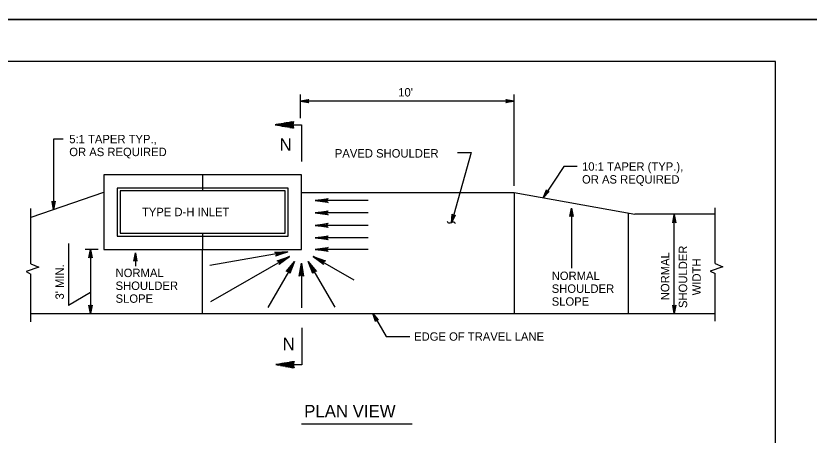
# Model space of a CAD drawing. Extents: x 2087776 to 2104538, y 970919 to 982612.
# Drawn here: x 2092352 to 2093281, y 980177 to 980668 of the extents above; entities that cross this region are included whole.
import ezdxf

# ---------------------------------------------------------------- set-up
doc = ezdxf.new("R2010")
doc.units = 0
doc.layers.add('1', color=7, linetype='Continuous')
doc.layers.add('PLT-BNDY', color=7, linetype='Continuous')

msp = doc.modelspace()

# ---------------------------------------------------------------- linework, layer by layer
at = {"layer": '1'}
for p, q in [((2092685.5, 980547.68), (2092685.5, 980575.59)), ((2092935.5, 980468.37), (2092935.5, 980575.59)), ((2092935.5, 980567.69), (2092685.5, 980567.69)), ((2092676.52, 980539.98), (2092686.39, 980539.98)), ((2092686.47, 980539.92), (2092686.47, 980496.82)), ((2092396.38, 980523.28), (2092396.38, 980440.55)), ((2092407.48, 980523.28), (2092396.38, 980523.28)), ((2092455.14, 980481.48), (2092455.14, 980393.98)), ((2092686.39, 980481.48), (2092455.14, 980481.48)), ((2092570.77, 980481.48), (2092570.77, 980462.47)), ((2092686.39, 980393.98), (2092686.39, 980481.48)), ((2092454.77, 980460.57), (2092369.74, 980431.42)), ((2092670.77, 980465.85), (2092470.77, 980465.85)), ((2092470.77, 980465.85), (2092470.77, 980409.6)), ((2092667.38, 980462.47), (2092474.15, 980462.47)), ((2092474.15, 980462.47), (2092474.15, 980412.99)), ((2092667.38, 980412.99), (2092667.38, 980462.47)), ((2092670.77, 980409.6), (2092670.77, 980465.85)), ((2092686.39, 980460.65), (2092935.5, 980460.65)), ((2092935.5, 980460.65), (2092935.5, 980318.98)), ((2092935.5, 980460.65), (2093076.57, 980435.14)), ((2092764.61, 980451.33), (2092702.54, 980451.33)), ((2092369.74, 980377.13), (2092369.74, 980441.91)), ((2093002.6, 980442.26), (2093002.6, 980372.24)), ((2093170.61, 980377.58), (2093170.61, 980442.73)), ((2092764.61, 980436.76), (2092702.54, 980436.76)), ((2093068.83, 980436.54), (2093068.83, 980318.98)), ((2093170.61, 980435.14), (2093076.57, 980435.14)), ((2093122.91, 980318.98), (2093122.91, 980434.91)), ((2092764.61, 980422.19), (2092702.54, 980422.19)), ((2092474.15, 980412.99), (2092667.38, 980412.99)), ((2092570.77, 980412.99), (2092570.77, 980393.98)), ((2092470.77, 980409.6), (2092670.77, 980409.6)), ((2092764.61, 980407.63), (2092702.54, 980407.63)), ((2092413.84, 980400.76), (2092413.84, 980328.29)), ((2092448.68, 980393.98), (2092433.43, 980393.98)), ((2092439.5, 980393.98), (2092439.5, 980318.98)), ((2092455.14, 980393.98), (2092686.39, 980393.98)), ((2092570.77, 980318.98), (2092570.77, 980393.98)), ((2092764.61, 980393.98), (2092702.54, 980393.98)), ((2092492.06, 980390.18), (2092492.06, 980374.28)), ((2092670.49, 980391.18), (2092579.29, 980375.09)), ((2092672.41, 980385.9), (2092580.07, 980332.59)), ((2092700.38, 980385.91), (2092747.75, 980358.56)), ((2092678.32, 980379.99), (2092647.13, 980325.97)), ((2092686.39, 980377.83), (2092686.39, 980325.73)), ((2092694.47, 980380), (2092725.41, 980326.41)), ((2092369.74, 980309.27), (2092369.74, 980365.1)), ((2093170.61, 980309.95), (2093170.61, 980365.62)), ((2092439.5, 980343.47), (2092413.84, 980328.29)), ((2092369.74, 980318.98), (2093170.61, 980318.98)), ((2092770.08, 980318.98), (2092785.58, 980291.89)), ((2092687.07, 980302.12), (2092687.07, 980259.02)), ((2092785.58, 980291.89), (2092813.34, 980291.89)), ((2092677.12, 980259.07), (2092686.99, 980259.07)), ((2092686.73, 980189.94), (2092816, 980189.94))]:
    msp.add_line(p, q, dxfattribs=at)
for points in [[(2093241.55, 978763.82), (2093241.55, 980614.22), (2090662.81, 980614.22), (2090662.81, 978763.82), (2093241.55, 978763.82), (2093241.55, 978850.3), (2092585.39, 978850.3), (2092585.39, 979062.5), (2093241.55, 979062.5), (2093241.55, 979157.53), (2092585.39, 979157.53), (2092585.39, 978763.82), (2092843.92, 978763.82), (2092843.92, 978850.3), (2092843.92, 978763.82), (2093096.55, 978763.82), (2093096.55, 978850.3), (2093096.55, 978809.9), (2093241.55, 978809.9)], [(2092685.5, 980567.69), (2092695.28, 980569.53), (2092694.9, 980569.27), (2092694.53, 980569.01), (2092694.33, 980568.68), (2092694.14, 980568.35), (2092694.08, 980568.02), (2092694.03, 980567.69), (2092694.08, 980567.37), (2092694.14, 980567.04), (2092694.33, 980566.71), (2092694.53, 980566.38), (2092694.9, 980566.12), (2092695.28, 980565.86), (2092685.5, 980567.69), (2092694.9, 980566.12), (2092694.53, 980566.38), (2092685.5, 980567.69), (2092694.33, 980566.71), (2092694.14, 980567.04), (2092685.5, 980567.69), (2092694.08, 980567.37), (2092694.03, 980567.69), (2092685.5, 980567.69), (2092694.08, 980568.02), (2092694.14, 980568.35), (2092685.5, 980567.69), (2092694.33, 980568.68), (2092694.53, 980569.01), (2092685.5, 980567.69), (2092694.9, 980569.27)], [(2092935.5, 980567.69), (2092925.71, 980565.86), (2092926.09, 980566.12), (2092926.46, 980566.38), (2092926.66, 980566.71), (2092926.85, 980567.04), (2092926.91, 980567.37), (2092926.97, 980567.69), (2092926.91, 980568.02), (2092926.85, 980568.35), (2092926.66, 980568.68), (2092926.46, 980569.01), (2092926.09, 980569.27), (2092925.71, 980569.53), (2092935.5, 980567.69), (2092926.09, 980569.27), (2092926.46, 980569.01), (2092935.5, 980567.69), (2092926.66, 980568.68), (2092926.85, 980568.35), (2092935.5, 980567.69), (2092926.91, 980568.02), (2092926.97, 980567.69), (2092935.5, 980567.69), (2092926.91, 980567.37), (2092926.85, 980567.04), (2092935.5, 980567.69), (2092926.66, 980566.71), (2092926.46, 980566.38), (2092935.5, 980567.69), (2092926.09, 980566.12)], [(2092677.25, 980536.17), (2092655.75, 980539.98), (2092677.25, 980543.67), (2092677.01, 980543.19), (2092674.73, 980543.24), (2092671.95, 980542.76), (2092676.85, 980542.71), (2092676.76, 980542.21), (2092668.61, 980542.18), (2092665.72, 980541.69), (2092676.63, 980541.7), (2092676.52, 980541.16), (2092662.78, 980541.18), (2092659.5, 980540.61), (2092676.46, 980540.64), (2092676.49, 980540.15), (2092656.74, 980540.14), (2092655.79, 980539.96), (2092658.53, 980539.48), (2092676.43, 980539.62), (2092676.51, 980539.12), (2092661.28, 980538.99), (2092664, 980538.52), (2092676.59, 980538.52), (2092676.6, 980538.05), (2092667.07, 980537.97), (2092670.18, 980537.42), (2092676.76, 980537.48), (2092676.91, 980536.94), (2092672.75, 980536.97), (2092675.9, 980536.41), (2092677.1, 980536.53)], [(2092869.24, 980507.39), (2092884.99, 980507.39), (2092862.1, 980425.32)], [(2093009.18, 980491.24), (2092993.44, 980491.24), (2092969.63, 980454.47)], [(2092969.63, 980454.47), (2092973.41, 980463.69), (2092973.42, 980463.23), (2092973.44, 980462.77), (2092973.61, 980462.43), (2092973.78, 980462.09), (2092974.02, 980461.86), (2092974.27, 980461.63), (2092974.57, 980461.5), (2092974.88, 980461.37), (2092975.26, 980461.36), (2092975.64, 980461.34), (2092976.06, 980461.52), (2092976.49, 980461.69), (2092969.63, 980454.47), (2092976.06, 980461.52), (2092975.64, 980461.34), (2092969.63, 980454.47), (2092975.26, 980461.36), (2092974.88, 980461.37), (2092969.63, 980454.47), (2092974.57, 980461.5), (2092974.27, 980461.63), (2092969.63, 980454.47), (2092974.02, 980461.86), (2092973.78, 980462.09), (2092969.63, 980454.47), (2092973.61, 980462.43), (2092973.44, 980462.77), (2092969.63, 980454.47), (2092973.42, 980463.23)], [(2092396.38, 980440.55), (2092394.54, 980450.34), (2092394.8, 980449.96), (2092395.07, 980449.58), (2092395.39, 980449.39), (2092395.72, 980449.19), (2092396.05, 980449.14), (2092396.38, 980449.08), (2092396.71, 980449.14), (2092397.03, 980449.19), (2092397.36, 980449.39), (2092397.69, 980449.58), (2092397.95, 980449.96), (2092398.21, 980450.34), (2092396.38, 980440.55), (2092397.95, 980449.96), (2092397.69, 980449.58), (2092396.38, 980440.55), (2092397.36, 980449.39), (2092397.03, 980449.19), (2092396.38, 980440.55), (2092396.71, 980449.14), (2092396.38, 980449.08), (2092396.38, 980440.55), (2092396.05, 980449.14), (2092395.72, 980449.19), (2092396.38, 980440.55), (2092395.39, 980449.39), (2092395.07, 980449.58), (2092396.38, 980440.55), (2092394.8, 980449.96)], [(2092716.84, 980449.53), (2092716.31, 980450.57), (2092702.54, 980451.33), (2092716.84, 980449.53), (2092717.58, 980448.9), (2092702.54, 980451.33), (2092716.3, 980452), (2092716.8, 980453.03), (2092702.54, 980451.33), (2092717.58, 980453.72), (2092716.8, 980453.03)], [(2093002.6, 980442.26), (2093004.44, 980432.47), (2093004.18, 980432.85), (2093003.91, 980433.22), (2093003.59, 980433.42), (2093003.26, 980433.61), (2093002.93, 980433.67), (2093002.6, 980433.73), (2093002.27, 980433.67), (2093001.95, 980433.61), (2093001.62, 980433.42), (2093001.29, 980433.22), (2093001.03, 980432.85), (2093000.77, 980432.47), (2093002.6, 980442.26), (2093001.03, 980432.85), (2093001.29, 980433.22), (2093002.6, 980442.26), (2093001.62, 980433.42), (2093001.95, 980433.61), (2093002.6, 980442.26), (2093002.27, 980433.67), (2093002.6, 980433.73), (2093002.6, 980442.26), (2093002.93, 980433.67), (2093003.26, 980433.61), (2093002.6, 980442.26), (2093003.59, 980433.42), (2093003.91, 980433.22), (2093002.6, 980442.26), (2093004.18, 980432.85)], [(2092716.84, 980434.96), (2092716.31, 980436), (2092702.54, 980436.76), (2092716.84, 980434.96), (2092717.58, 980434.33), (2092702.54, 980436.76), (2092716.3, 980437.44), (2092716.8, 980438.47), (2092702.54, 980436.76), (2092717.58, 980439.15), (2092716.8, 980438.47)], [(2092862.1, 980425.32), (2092862.96, 980435.24), (2092863.11, 980434.81), (2092863.26, 980434.37), (2092863.52, 980434.1), (2092863.79, 980433.82), (2092864.09, 980433.68), (2092864.39, 980433.54), (2092864.72, 980433.5), (2092865.05, 980433.47), (2092865.42, 980433.57), (2092865.79, 980433.67), (2092866.14, 980433.96), (2092866.49, 980434.25), (2092862.1, 980425.32), (2092866.14, 980433.96), (2092865.79, 980433.67), (2092862.1, 980425.32), (2092865.42, 980433.57), (2092865.05, 980433.47), (2092862.1, 980425.32), (2092864.72, 980433.5), (2092864.39, 980433.54), (2092862.1, 980425.32), (2092864.09, 980433.68), (2092863.79, 980433.82), (2092862.1, 980425.32), (2092863.52, 980434.1), (2092863.26, 980434.37), (2092862.1, 980425.32), (2092863.11, 980434.81)], [(2093122.91, 980434.91), (2093124.75, 980425.12), (2093124.48, 980425.5), (2093124.22, 980425.88), (2093123.89, 980426.07), (2093123.57, 980426.27), (2093123.24, 980426.32), (2093122.91, 980426.38), (2093122.58, 980426.32), (2093122.25, 980426.27), (2093121.93, 980426.07), (2093121.6, 980425.88), (2093121.34, 980425.5), (2093121.08, 980425.12), (2093122.91, 980434.91), (2093121.34, 980425.5), (2093121.6, 980425.88), (2093122.91, 980434.91), (2093121.93, 980426.07), (2093122.25, 980426.27), (2093122.91, 980434.91), (2093122.58, 980426.32), (2093122.91, 980426.38), (2093122.91, 980434.91), (2093123.24, 980426.32), (2093123.57, 980426.27), (2093122.91, 980434.91), (2093123.89, 980426.07), (2093124.22, 980425.88), (2093122.91, 980434.91), (2093124.48, 980425.5)], [(2092716.84, 980420.4), (2092716.31, 980421.43), (2092702.54, 980422.19), (2092716.84, 980420.4), (2092717.58, 980419.77), (2092702.54, 980422.19), (2092716.3, 980422.87), (2092716.8, 980423.9), (2092702.54, 980422.19), (2092717.58, 980424.58), (2092716.8, 980423.9)], [(2092716.84, 980405.83), (2092716.31, 980406.87), (2092702.54, 980407.63), (2092716.84, 980405.83), (2092717.58, 980405.21), (2092702.54, 980407.63), (2092716.3, 980408.31), (2092716.8, 980409.33), (2092702.54, 980407.63), (2092717.58, 980410.02), (2092716.8, 980409.33)], [(2092439.5, 980393.98), (2092441.33, 980384.19), (2092441.07, 980384.57), (2092440.81, 980384.95), (2092440.48, 980385.14), (2092440.15, 980385.34), (2092439.82, 980385.39), (2092439.5, 980385.45), (2092439.17, 980385.39), (2092438.84, 980385.34), (2092438.51, 980385.14), (2092438.18, 980384.95), (2092437.92, 980384.57), (2092437.66, 980384.19), (2092439.5, 980393.98), (2092437.92, 980384.57), (2092438.18, 980384.95), (2092439.5, 980393.98), (2092438.51, 980385.14), (2092438.84, 980385.34), (2092439.5, 980393.98), (2092439.17, 980385.39), (2092439.5, 980385.45), (2092439.5, 980393.98), (2092439.82, 980385.39), (2092440.15, 980385.34), (2092439.5, 980393.98), (2092440.48, 980385.14), (2092440.81, 980384.95), (2092439.5, 980393.98), (2092441.07, 980384.57)], [(2092716.84, 980392.19), (2092716.31, 980393.22), (2092702.54, 980393.98), (2092716.84, 980392.19), (2092717.58, 980391.56), (2092702.54, 980393.98), (2092716.3, 980394.66), (2092716.8, 980395.68), (2092702.54, 980393.98), (2092717.58, 980396.37), (2092716.8, 980395.68)], [(2092492.06, 980390.18), (2092493.9, 980380.39), (2092493.63, 980380.77), (2092493.37, 980381.15), (2092493.04, 980381.34), (2092492.72, 980381.54), (2092492.39, 980381.59), (2092492.06, 980381.65), (2092491.73, 980381.59), (2092491.4, 980381.54), (2092491.08, 980381.34), (2092490.75, 980381.15), (2092490.49, 980380.77), (2092490.23, 980380.39), (2092492.06, 980390.18), (2092490.49, 980380.77), (2092490.75, 980381.15), (2092492.06, 980390.18), (2092491.08, 980381.34), (2092491.4, 980381.54), (2092492.06, 980390.18), (2092491.73, 980381.59), (2092492.06, 980381.65), (2092492.06, 980390.18), (2092492.39, 980381.59), (2092492.72, 980381.54), (2092492.06, 980390.18), (2092493.04, 980381.34), (2092493.37, 980381.15), (2092492.06, 980390.18), (2092493.63, 980380.77)], [(2092656.09, 980390.45), (2092656.8, 980389.53), (2092670.49, 980391.18), (2092656.09, 980390.45), (2092655.26, 980390.95), (2092670.49, 980391.18), (2092657.06, 980388.11), (2092656.74, 980387.02), (2092670.49, 980391.18), (2092656.09, 980386.21), (2092656.74, 980387.02)], [(2092659.12, 980380.3), (2092660.1, 980379.67), (2092672.41, 980385.9), (2092659.12, 980380.3), (2092658.17, 980380.48), (2092672.41, 980385.9), (2092660.83, 980378.43), (2092660.91, 980377.3), (2092672.41, 980385.9), (2092660.58, 980376.31), (2092660.91, 980377.3)], [(2092711.87, 980377.2), (2092711.93, 980378.36), (2092700.38, 980385.91), (2092711.87, 980377.2), (2092712.19, 980376.29), (2092700.38, 980385.91), (2092712.63, 980379.62), (2092713.58, 980380.25), (2092700.38, 980385.91), (2092714.6, 980380.45), (2092713.58, 980380.25)], [(2092369.74, 980377.13), (2092379, 980373.07), (2092364.11, 980368.11), (2092369.74, 980365.1)], [(2092669.61, 980368.51), (2092670.78, 980368.45), (2092678.32, 980379.99), (2092669.61, 980368.51), (2092668.7, 980368.18), (2092678.32, 980379.99), (2092672.03, 980367.74), (2092672.66, 980366.79), (2092678.32, 980379.99), (2092672.87, 980365.78), (2092672.66, 980366.79)], [(2092684.6, 980363.53), (2092685.63, 980364.06), (2092686.39, 980377.83), (2092684.6, 980363.53), (2092683.97, 980362.79), (2092686.39, 980377.83), (2092687.07, 980364.07), (2092688.1, 980363.57), (2092686.39, 980377.83), (2092688.78, 980362.79), (2092688.1, 980363.57)], [(2092700.06, 980366.71), (2092700.69, 980367.69), (2092694.47, 980380), (2092700.06, 980366.71), (2092699.89, 980365.76), (2092694.47, 980380), (2092701.94, 980368.42), (2092703.07, 980368.49), (2092694.47, 980380), (2092704.05, 980368.16), (2092703.07, 980368.49)], [(2093170.61, 980377.58), (2093179.94, 980373.53), (2093165.05, 980368.56), (2093170.61, 980365.62)], [(2092439.5, 980318.98), (2092437.66, 980328.76), (2092437.92, 980328.39), (2092438.18, 980328.01), (2092438.51, 980327.82), (2092438.84, 980327.62), (2092439.17, 980327.57), (2092439.5, 980327.51), (2092439.82, 980327.57), (2092440.15, 980327.62), (2092440.48, 980327.82), (2092440.81, 980328.01), (2092441.07, 980328.39), (2092441.33, 980328.76), (2092439.5, 980318.98), (2092441.07, 980328.39), (2092440.81, 980328.01), (2092439.5, 980318.98), (2092440.48, 980327.82), (2092440.15, 980327.62), (2092439.5, 980318.98), (2092439.82, 980327.57), (2092439.5, 980327.51), (2092439.5, 980318.98), (2092439.17, 980327.57), (2092438.84, 980327.62), (2092439.5, 980318.98), (2092438.51, 980327.82), (2092438.18, 980328.01), (2092439.5, 980318.98), (2092437.92, 980328.39)], [(2093122.91, 980318.98), (2093121.08, 980328.76), (2093121.34, 980328.39), (2093121.6, 980328.01), (2093121.93, 980327.82), (2093122.25, 980327.62), (2093122.58, 980327.57), (2093122.91, 980327.51), (2093123.24, 980327.57), (2093123.57, 980327.62), (2093123.89, 980327.82), (2093124.22, 980328.01), (2093124.48, 980328.39), (2093124.75, 980328.76), (2093122.91, 980318.98), (2093124.48, 980328.39), (2093124.22, 980328.01), (2093122.91, 980318.98), (2093123.89, 980327.82), (2093123.57, 980327.62), (2093122.91, 980318.98), (2093123.24, 980327.57), (2093122.91, 980327.51), (2093122.91, 980318.98), (2093122.58, 980327.57), (2093122.25, 980327.62), (2093122.91, 980318.98), (2093121.93, 980327.82), (2093121.6, 980328.01), (2093122.91, 980318.98), (2093121.34, 980328.39)], [(2092770.08, 980318.98), (2092776.53, 980311.4), (2092776.12, 980311.59), (2092775.7, 980311.79), (2092775.32, 980311.8), (2092774.94, 980311.8), (2092774.63, 980311.69), (2092774.32, 980311.57), (2092774.06, 980311.36), (2092773.8, 980311.15), (2092773.61, 980310.82), (2092773.43, 980310.49), (2092773.39, 980310.03), (2092773.35, 980309.57), (2092770.08, 980318.98), (2092773.39, 980310.03), (2092773.43, 980310.49), (2092770.08, 980318.98), (2092773.61, 980310.82), (2092773.8, 980311.15), (2092770.08, 980318.98), (2092774.06, 980311.36), (2092774.32, 980311.57), (2092770.08, 980318.98), (2092774.63, 980311.69), (2092774.94, 980311.8), (2092770.08, 980318.98), (2092775.32, 980311.8), (2092775.7, 980311.79), (2092770.08, 980318.98), (2092776.12, 980311.59)], [(2092677.85, 980255.27), (2092656.35, 980259.07), (2092677.85, 980262.77), (2092677.61, 980262.28), (2092675.33, 980262.34), (2092672.55, 980261.85), (2092677.45, 980261.8), (2092677.36, 980261.3), (2092669.2, 980261.28), (2092666.32, 980260.78), (2092677.23, 980260.8), (2092677.12, 980260.26), (2092663.38, 980260.27), (2092660.1, 980259.71), (2092677.06, 980259.73), (2092677.08, 980259.25), (2092657.33, 980259.24), (2092656.39, 980259.06), (2092659.13, 980258.58), (2092677.02, 980258.71), (2092677.1, 980258.21), (2092661.88, 980258.09), (2092664.6, 980257.62), (2092677.19, 980257.62), (2092677.19, 980257.15), (2092667.67, 980257.06), (2092670.78, 980256.52), (2092677.36, 980256.57), (2092677.5, 980256.03), (2092673.34, 980256.07), (2092676.49, 980255.51), (2092677.69, 980255.63)]]:
    msp.add_lwpolyline(points, dxfattribs=at)
for centre in [(2092686.47, 980539.92), (2092687.07, 980259.02)]:
    msp.add_arc(centre, 9.95, 157.87619, 202.12381, dxfattribs=at)
msp.add_spline([(2092867, 980423.84), (2092864.68, 980426.07), (2092859.49, 980424.57), (2092857.17, 980426.63)], degree=3, dxfattribs=at)
at = {"layer": 'PLT-BNDY'}
for points in [[(2090534.86, 982612.25), (2093294.05, 982612.25), (2093294.05, 980663.43), (2090534.86, 980663.43)], [(2090534.86, 980663.43), (2093294.05, 980663.43), (2093294.05, 978714.61), (2090534.86, 978714.61)]]:
    msp.add_lwpolyline(points, close=True, dxfattribs=at)

# ---------------------------------------------------------------- texts
at = {"layer": '1'}
for s, height, p in [("10'", 9.843, (2092799.75, 980573.11)), ('5:1 TAPER TYP.,', 9.8425, (2092414.67, 980518.32)), ('N', 14.76, (2092660.79, 980509.51)), ('OR AS REQUIRED', 9.8425, (2092414.67, 980503.27)), ('PAVED SHOULDER', 9.8425, (2092725.56, 980501.62)), ('10:1 TAPER (TYP.),', 9.8425, (2093014.93, 980486.2)), ('OR AS REQUIRED', 9.8425, (2093014.93, 980471.11)), ('TYPE D-H INLET', 9.8425, (2092499.76, 980432.92)), ('NORMAL', 9.843, (2092468.88, 980361.61)), ('NORMAL', 9.843, (2092979.43, 980358.19)), ('SHOULDER', 9.843, (2092468.88, 980346.56)), ('SHOULDER', 9.843, (2092979.43, 980343.14)), ('SLOPE', 9.843, (2092468.88, 980331.52)), ('SLOPE', 9.843, (2092979.43, 980328.09)), ('EDGE OF TRAVEL LANE', 9.8425, (2092818.33, 980287.08)), ('N', 14.76, (2092664.45, 980275.86)), ('PLAN VIEW', 14.69, (2092689.71, 980197.27))]:
    msp.add_text(s, height=height, dxfattribs=at).set_placement(p)
for s, p in [('SHOULDER', (2093137.98, 980325.35)), ('NORMAL', (2093117.09, 980334.47)), ("3' MIN.", (2092408.39, 980335.36)), ('WIDTH', (2093154, 980340.29))]:
    msp.add_text(s, height=9.843, rotation=90, dxfattribs=at).set_placement(p)

doc.saveas('drawing.dxf')
